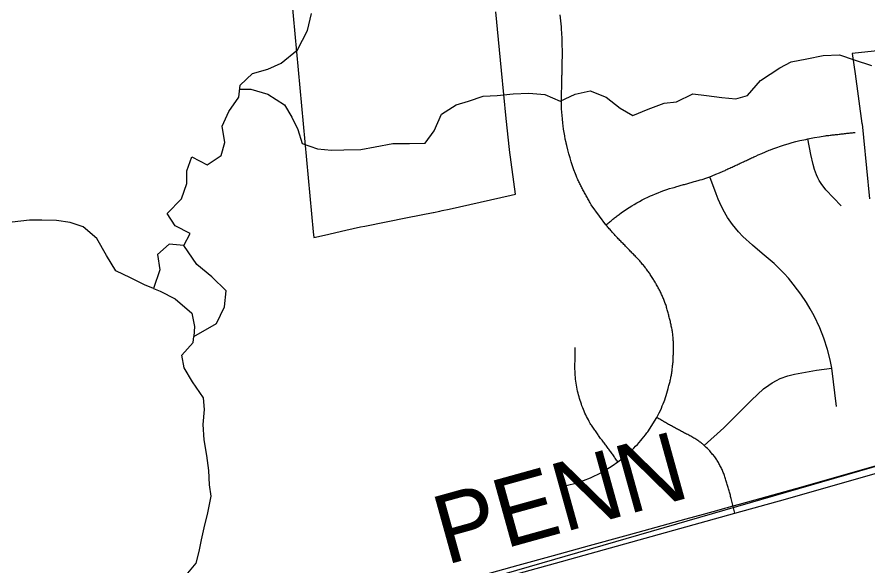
# Model space of a CAD drawing. Extents: x 114843 to 284848, y 317643 to 566895.
# Drawn here: x 147045 to 150759, y 498010 to 500404 of the extents above; entities that cross this region are included whole.
import ezdxf

# ---------------------------------------------------------------- set-up
doc = ezdxf.new("R2010")
doc.units = 0
for name, color, linetype in [('GM_X_City_Street', 7, 'Continuous'), ('GM_X_Corporation', 7, 'Continuous'), ('GM_X_County_Road', 7, 'Continuous'), ('GM_X_County_Road_Text', 7, 'Continuous'), ('GM_X_Minor_River', 7, 'Continuous'), ('GM_X_Rail_Line', 7, 'Continuous')]:
    doc.layers.add(name, color=color, linetype=linetype)

msp = doc.modelspace()

# ---------------------------------------------------------------- linework, layer by layer
at = {"layer": 'GM_X_City_Street'}
for points in [[(149428.6, 498357.3), (149478.1, 498370), (149517, 498382.5), (149548.3, 498394.6), (149595.1, 498417.6), (149642.2, 498445.9), (149667.4, 498463.6), (149672.9, 498467.7), (149682.7, 498475.4), (149692.4, 498483.2), (149702, 498491.3), (149709.4, 498497.6), (149713.5, 498501.3), (149721.5, 498508.7), (149729.3, 498516.3), (149737.1, 498524), (149744.6, 498531.9), (149752.1, 498539.9), (149759.4, 498548), (149766.6, 498556.2), (149773.6, 498564.5), (149780.5, 498573), (149787.2, 498581.6), (149793.8, 498590.3), (149797.5, 498595.4), (149837.3, 498656.9), (149843.1, 498668.4), (149847.9, 498678), (149852.4, 498687.7), (149856.8, 498697.6), (149861, 498707.5), (149865.1, 498717.4), (149868.9, 498727.5), (149871.7, 498735), (149874.8, 498743.9), (149878, 498753.8), (149881.1, 498763.8), (149884, 498773.8), (149886.7, 498783.9), (149888.7, 498791.7), (149889.8, 498796.3), (149891, 498800.8), (149892.2, 498805.4), (149893.4, 498809.9), (149894.6, 498814.5), (149895.6, 498819), (149896.7, 498823.6), (149897.7, 498828.1), (149898.7, 498832.7), (149899.6, 498837.4), (149900.5, 498842.1), (149901.4, 498846.8), (149902.1, 498851.3), (149902.7, 498855.9), (149903.4, 498860.5), (149903.9, 498865.2), (149904.5, 498870), (149905.1, 498874.7), (149905.6, 498879.5), (149906.2, 498884.2), (149906.7, 498888.9), (149907.2, 498893.6), (149907.8, 498898.3), (149908.3, 498903), (149908.4, 498907.8), (149908.6, 498912.6), (149908.8, 498917.4), (149908.9, 498922.2), (149909.1, 498927), (149909.2, 498931.8), (149909.4, 498936.6), (149909.5, 498941.4), (149909.7, 498946.2), (149909.8, 498951), (149909.9, 498955.8), (149909.9, 498960.5), (149909.8, 498965.2), (149909.8, 498969.9), (149909.8, 498974.7), (149909.7, 498979.4), (149909.7, 498984.1), (149909.5, 498988.9), (149909.1, 498993.7), (149908.7, 498998.5), (149908.3, 499003.4), (149907.9, 499008.2), (149907.4, 499013), (149907, 499017.9), (149906.6, 499022.7), (149905.8, 499027.5), (149905, 499032.2), (149904.2, 499037), (149903.4, 499041.7), (149902.4, 499046.5), (149901.4, 499051.3), (149900.3, 499056.2), (149899.3, 499061), (149898.3, 499065.8), (149897.2, 499070.7), (149896.2, 499075.5), (149895.1, 499080.3), (149893.9, 499085), (149892.6, 499089.8), (149891.3, 499094.5), (149890.1, 499099.2), (149888.8, 499103.9), (149887.5, 499108.6), (149886.3, 499113.3), (149885, 499118), (149883.7, 499122.7), (149882.4, 499127.5), (149881.2, 499132.2), (149879.9, 499136.9), (149878.6, 499141.6), (149877.2, 499146.2), (149875.7, 499150.6), (149874.2, 499155), (149872.6, 499159.4), (149871, 499163.6), (149869.2, 499167.8), (149867.5, 499171.9), (149865.8, 499176.1), (149863.9, 499180.3), (149861.9, 499184.7), (149860, 499189), (149858, 499193.4), (149856, 499197.7), (149854, 499202.1), (149852, 499206.4), (149850, 499210.8), (149847.7, 499215), (149845.5, 499219.2), (149843.2, 499223.4), (149840.8, 499227.6), (149838.6, 499231.9), (149836.3, 499235.8), (149834, 499239.8), (149831.7, 499243.8), (149829.5, 499247.7), (149827.2, 499251.7), (149824.7, 499255.8), (149822, 499259.9), (149819.4, 499264), (149816.7, 499268.2), (149814, 499272.3), (149811.3, 499276.4), (149808.6, 499280.6), (149806, 499284.7), (149803.3, 499288.7), (149800.5, 499292.4), (149797.8, 499296.2), (149795, 499300), (149792.3, 499303.6), (149789.7, 499307.1), (149787, 499310.6), (149784.3, 499314.1), (149781.4, 499317.7), (149778.4, 499321.5), (149775.3, 499325.3), (149772.2, 499329.1), (149769.1, 499332.9), (149766, 499336.6), (149762.9, 499340.4), (149759.4, 499344), (149756, 499347.6), (149752.5, 499351.2), (149749, 499354.7), (149745.5, 499358.3), (149742.1, 499361.9), (149738.6, 499365.5), (149735.1, 499369.1), (149731.6, 499372.7), (149728.2, 499376.2), (149724.7, 499379.8), (149721.2, 499383.4), (149717.7, 499387), (149714.3, 499390.6), (149710.8, 499394.2), (149707.3, 499397.7), (149703.9, 499401.3), (149700.4, 499404.9), (149696.9, 499408.5), (149693.4, 499412.1), (149690, 499415.7), (149686.5, 499419.2), (149683, 499422.8), (149679.5, 499426.4), (149676.1, 499430), (149672.6, 499433.6), (149669.1, 499437.2), (149665.6, 499440.7), (149662.2, 499444.3), (149658.7, 499447.9), (149655.2, 499451.5), (149652, 499455.2), (149648.8, 499458.8), (149645.6, 499462.5), (149642.4, 499466.2), (149639.2, 499469.9), (149636, 499473.5), (149632.8, 499477.2), (149629.6, 499480.9), (149626.4, 499484.5), (149623.2, 499488.2), (149620, 499491.9), (149615.2, 499497.4), (149587.2, 499535.6), (149551, 499584.9), (149546.2, 499593.6), (149543.8, 499598), (149541.4, 499602.4), (149538.9, 499606.8), (149536.5, 499611.1), (149534.1, 499615.5), (149531.7, 499619.9), (149529.3, 499624.2), (149526.9, 499628.6), (149524.4, 499633), (149522, 499637.3), (149519.6, 499641.7), (149517.2, 499646.1), (149514.8, 499650.4), (149512.4, 499654.8), (149509.9, 499659.2), (149507.7, 499663.6), (149505.6, 499668), (149503.5, 499672.5), (149501.4, 499676.9), (149499.2, 499681.3), (149497.1, 499685.8), (149495, 499690.2), (149492.9, 499694.6), (149490.8, 499699.1), (149488.7, 499703.5), (149486.6, 499707.9), (149484.5, 499712.4), (149481.8, 499719.7), (149475.4, 499737.1), (149469.4, 499754.6), (149463.7, 499772.2), (149458.4, 499789.9), (149453.3, 499807.7), (149448.5, 499825.6), (149444.1, 499843.6), (149441.7, 499853.5), (149440.9, 499857.3), (149437.8, 499871.8), (149435, 499886.3), (149432.5, 499901), (149430.2, 499915.6), (149428.1, 499930.3), (149426.7, 499941.9), (149424.8, 499959.8), (149423.5, 499974.6), (149422.5, 499989.4), (149421.7, 500004.2), (149421.2, 500019), (149421, 500033.8), (149421, 500048.7), (149421.2, 500059.3), (149421.3, 500064.2), (149421.4, 500069.2), (149421.5, 500074.1), (149421.6, 500079.1), (149421.7, 500084.1), (149421.9, 500089), (149422, 500094), (149422.1, 500099), (149422.2, 500103.9), (149422.3, 500108.9), (149422.4, 500113.8), (149422.5, 500118.8), (149422.6, 500123.8), (149422.7, 500128.7), (149422.9, 500133.7), (149423, 500138.6), (149423.1, 500143.6), (149423.2, 500148.6), (149423.3, 500153.5), (149423.4, 500158.5), (149423.5, 500163.5), (149423.6, 500168.4), (149423.7, 500173.4), (149423.9, 500178.3), (149424, 500183.3), (149424.1, 500188.3), (149424.2, 500193.2), (149424.3, 500197.9), (149424.4, 500202.5), (149424.5, 500207.2), (149424.6, 500211.8), (149424.9, 500230.5), (149424.9, 500256.7), (149424.5, 500282.9), (149423.6, 500309), (149422.3, 500335.2), (149421.3, 500350.4), (149420.5, 500361.3), (149418.3, 500387.4), (149415.6, 500413.4)], [(149615.2, 499497.4), (149619, 499500.5), (149622.8, 499503.5), (149626.6, 499506.6), (149630.4, 499509.7), (149634.2, 499512.7), (149638, 499515.8), (149641.8, 499518.9), (149645.5, 499521.9), (149649.3, 499525), (149653.1, 499528.1), (149656.9, 499531.1), (149660.7, 499534.2), (149664.5, 499537.3), (149672.8, 499543.5), (149683.5, 499551.2), (149694.3, 499558.8), (149705.3, 499566.2), (149716.4, 499573.3), (149727.6, 499580.3), (149738.9, 499587.1), (149750.3, 499593.7), (149761.9, 499600.1), (149773.6, 499606.3), (149785.3, 499612.2), (149797.2, 499618), (149809.2, 499623.6), (149817.8, 499627.4), (149831.3, 499633.1), (149843.4, 499638), (149855.7, 499642.7), (149868, 499647.2), (149880.4, 499651.4), (149892.9, 499655.5), (149905.4, 499659.3), (149912.5, 499661.3), (149916.6, 499662.5), (149920.7, 499663.7), (149925.1, 499664.9), (149929.8, 499666.3), (149934.5, 499667.6), (149939.3, 499668.9), (149944, 499670.3), (149948.7, 499671.6), (149953.4, 499673), (149958.1, 499674.3), (149962.8, 499675.6), (149967.5, 499677), (149972.2, 499678.3), (149976.9, 499679.7), (149981.7, 499681), (149986.4, 499682.3), (149991.1, 499683.7), (149995.8, 499685), (150000.5, 499686.4), (150007.6, 499688.4), (150012.3, 499689.7), (150017, 499691.1), (150026.4, 499693.8), (150034.4, 499696.2), (150038.9, 499697.6), (150051.4, 499701.6), (150063.8, 499705.9), (150067.7, 499707.3), (150078.9, 499711.6), (150095, 499718.1), (150111, 499724.8), (150126.9, 499731.9), (150134.6, 499735.4), (150138.9, 499737.4), (150143.2, 499739.4), (150147.5, 499741.4), (150151.8, 499743.4), (150156.2, 499745.4), (150160.7, 499747.5), (150165.2, 499749.6), (150169.7, 499751.7), (150174.2, 499753.8), (150178.7, 499755.9), (150183.2, 499758), (150187.7, 499760.1), (150192.2, 499762.2), (150196.8, 499764.3), (150201.3, 499766.4), (150205.8, 499768.5), (150210.3, 499770.6), (150214.8, 499772.7), (150219.3, 499774.8), (150223.8, 499776.9), (150228.3, 499779), (150232.8, 499781.1), (150237.4, 499783.2), (150241.9, 499785.3), (150246.4, 499787.4), (150250.9, 499789.5), (150255.4, 499791.6), (150259.9, 499793.7), (150264.4, 499795.8), (150268.9, 499797.9), (150279, 499802.5), (150294.9, 499809.6), (150311.1, 499816.4), (150327.3, 499822.9), (150333.8, 499825.5), (150343.6, 499829.2), (150360.1, 499835.2), (150376.7, 499840.8), (150393.8, 499846.4), (150410.4, 499851.4), (150427.2, 499856.2), (150444, 499860.7), (150460.9, 499864.9), (150477.9, 499868.8), (150486.8, 499870.7), (150495.8, 499872.6), (150503.4, 499874.2), (150525.5, 499878.4), (150547.6, 499882.3), (150569.9, 499885.8), (150573.3, 499886.3), (150578.2, 499886.9), (150583.1, 499887.4), (150588, 499888), (150592.9, 499888.5), (150597.8, 499889.1), (150602.7, 499889.7), (150607.6, 499890.2), (150612.5, 499890.8), (150617.4, 499891.3), (150622.3, 499891.9), (150627.2, 499892.4), (150632.1, 499893), (150637, 499893.6), (150641.9, 499894.1), (150646.8, 499894.7), (150651.7, 499895.2), (150656.6, 499895.8), (150661.5, 499896.4), (150666.4, 499896.9), (150671.3, 499897.5), (150676.2, 499898), (150681.1, 499898.6), (150686, 499899.2), (150690.9, 499899.7), (150695.8, 499900.3), (150703.2, 499901.1)], [(150641.7, 499580), (150574.5, 499650.5), (150553.6, 499677.9), (150545.7, 499690.4), (150539.7, 499703.2), (150533.7, 499716.2), (150524.9, 499739.1), (150519.2, 499760.5), (150509.1, 499805), (150495.8, 499872.6)], [(150621.4, 498704.8), (150600.3, 498872.5), (150592.9, 498909.2), (150582.2, 498954.4), (150566.1, 499003.6), (150547.8, 499049.1), (150523.7, 499100.2), (150506.9, 499131.6), (150490.2, 499158.9), (150465.2, 499195.8), (150451.5, 499214.4), (150432.2, 499239.3), (150411.4, 499264.8), (150392.8, 499285.1), (150374.1, 499304.9), (150349.4, 499328.4), (150297.3, 499372.6), (150254.9, 499408.6), (150213.1, 499446.3), (150193.4, 499467.5), (150167.7, 499499.2), (150146.2, 499529.9), (150126.4, 499563.7), (150111.4, 499593.1), (150104.5, 499610), (150095.6, 499632.9), (150067.7, 499707.3)], [(149667.4, 498463.6), (149664.5, 498467.5), (149661.7, 498471.5), (149658.8, 498475.4), (149656, 498479.3), (149653.1, 498483.3), (149650.3, 498487.2), (149647.4, 498491.2), (149644.5, 498495.1), (149641.7, 498499.1), (149638.8, 498503), (149636, 498506.9), (149633.1, 498510.9), (149630.2, 498514.8), (149627.3, 498518.8), (149624.4, 498522.7), (149621.4, 498526.7), (149618.5, 498530.6), (149615.5, 498534.6), (149612.6, 498538.5), (149609.6, 498542.5), (149606.7, 498546.4), (149603.8, 498550.3), (149600.8, 498554.3), (149597.9, 498558.2), (149594.9, 498562.2), (149592, 498566.1), (149589, 498570.1), (149586.1, 498574), (149583.2, 498578.1), (149580.4, 498582.2), (149577.6, 498586.3), (149574.8, 498590.4), (149572, 498594.5), (149569.2, 498598.6), (149566.4, 498602.7), (149563.6, 498606.9), (149560.8, 498611), (149558, 498615.1), (149555.2, 498619.2), (149552.3, 498623.3), (149549.5, 498627.4), (149546.7, 498631.5), (149542.4, 498639.1), (149538.3, 498646.5), (149534.4, 498653.9), (149530.6, 498661.4), (149526.9, 498668.9), (149523.3, 498676.6), (149519.9, 498684.2), (149516.7, 498692), (149513.5, 498699.8), (149510.5, 498707.6), (149507.7, 498715.5), (149504.9, 498723.5), (149502.3, 498731.5), (149499.9, 498739.5), (149497.6, 498747.6), (149495.4, 498755.7), (149493.4, 498763.8), (149491.4, 498772.4), (149489.6, 498781), (149488, 498789.6), (149486.5, 498798.2), (149485.1, 498806.9), (149483.9, 498815.6), (149482.8, 498824.3), (149481.9, 498833), (149481.2, 498841.7), (149480.6, 498850.5), (149480.1, 498859.2), (149479.8, 498868), (149479.7, 498875), (149479.8, 498880), (149479.9, 498885), (149479.9, 498889.9), (149480, 498894.9), (149480.1, 498899.9), (149480.1, 498904.9), (149480.2, 498909.8), (149480.3, 498914.8), (149480.4, 498919.8), (149480.4, 498924.8), (149480.5, 498929.7), (149480.6, 498934.7), (149480.6, 498939.7), (149480.7, 498944.7), (149480.8, 498949.6), (149480.9, 498954.6), (149481, 498962.1)], [(150044, 498534.9), (150128.9, 498612.3), (150250.2, 498732.3), (150301.9, 498781.6), (150325.4, 498797.7), (150340.3, 498807.8), (150358.6, 498818.2), (150376, 498827.4), (150408.1, 498838.8), (150438.4, 498846.2), (150533.8, 498863.1), (150600.3, 498872.5)], [(150177.7, 498239.9), (150161.7, 498303.7), (150160.5, 498308.4), (150159.2, 498313.2), (150158, 498317.9), (150156.7, 498322.7), (150155.3, 498327.5), (150153.9, 498332.2), (150152.4, 498337), (150151, 498341.7), (150149.5, 498346.5), (150148.1, 498351.2), (150146.7, 498356), (150145.2, 498360.7), (150143.8, 498365.5), (150142.4, 498370.2), (150140.9, 498375), (150139.5, 498379.7), (150138, 498384.5), (150136.6, 498389.2), (150135.2, 498394), (150133.7, 498398.8), (150132.3, 498403.5), (150130.6, 498408), (150129, 498412.6), (150127.3, 498417.1), (150125.7, 498421.6), (150124, 498426.2), (150122, 498430.6), (150119.7, 498435.1), (150117.4, 498439.5), (150115.1, 498443.9), (150112.7, 498448.3), (150110.4, 498452.7), (150108, 498456.8), (150105.6, 498460.9), (150103.1, 498465), (150100.7, 498469.1), (150098.3, 498473.2), (150095.9, 498477.3), (150093.1, 498481.2), (150090, 498485), (150086.8, 498488.7), (150083.7, 498492.5), (150080.5, 498496.2), (150077.4, 498500), (150074.2, 498503.7), (150071.1, 498507.5), (150068, 498511.2), (150064.8, 498515), (150061.7, 498518.7), (150058.7, 498521.6), (150053.1, 498526.9), (150047.3, 498532), (150044, 498534.9), (150039.2, 498539.2), (150036.2, 498541.7), (150033.1, 498544.3), (150029.9, 498546.7), (150026.7, 498549.1), (150023.5, 498551.5), (150020.2, 498553.8), (150016.3, 498556.5), (150012, 498559.4), (150007.7, 498562.2), (150003.3, 498564.9), (149998.9, 498567.6), (149994.5, 498570.2), (149990, 498572.7), (149985.4, 498575.1), (149980.5, 498577.7), (149976.1, 498580.1), (149971.7, 498582.4), (149967.3, 498584.8), (149962.8, 498587.2), (149958.4, 498589.5), (149954, 498591.9), (149949.6, 498594.3), (149945.2, 498596.6), (149940.8, 498599), (149936.4, 498601.3), (149932, 498603.7), (149927.6, 498606.1), (149923.2, 498608.4), (149918.8, 498610.8), (149914.4, 498613.1), (149910, 498615.5), (149905.6, 498617.9), (149901.2, 498620.2), (149896.8, 498622.6), (149892.4, 498624.9), (149887.9, 498627.3), (149883.7, 498629.8), (149879.5, 498632.2), (149875.3, 498634.7), (149871.1, 498637.2), (149866.8, 498639.6), (149862.6, 498642.1), (149858.4, 498644.6), (149854.2, 498647), (149849.9, 498649.5), (149845.7, 498652), (149841.5, 498654.4), (149837.3, 498656.9)]]:
    msp.add_lwpolyline(points, dxfattribs=at)
at = {"layer": 'GM_X_Corporation'}
for points in [[(148192.3, 501038.6), (148337.7, 499467.1), (148340, 499442.1), (148387.5, 499452.9), (148480.5, 499474.1), (148543.4, 499488.5), (148562.3, 499492.2), (148655.5, 499510.8), (148748.7, 499529.3), (148860.6, 499551.5), (148863, 499552), (148890.6, 499557.9), (148900.8, 499560), (148930.7, 499566.7), (149201.5, 499627.2), (149220.3, 499631.4), (149193.8, 499825.1), (149193.7, 499826.2), (149180.2, 499962), (149159.5, 500171.6), (149146, 500306.8), (149134.2, 500426.2)], [(152040.3, 500388), (150689.6, 500245), (150701.9, 500156.8), (150732.2, 499939.6), (150732.5, 499938), (150738.5, 499878.7), (150738.5, 499878.3), (150765.7, 499610.6)], [(150881.1, 498470.9), (150447.6, 498347.2), (150264.1, 498296.5), (150206, 498280.4), (150202.4, 498279.4), (150163.3, 498268.6), (150144.4, 498263.4), (150131.7, 498259.9), (150107.6, 498253.2), (150039.1, 498234.3), (149963.5, 498213.5), (149754.9, 498156), (149696.2, 498139.7), (149541.6, 498097.1), (149385.3, 498053.9), (149230.4, 498011.1), (149079.3, 497969.3)]]:
    msp.add_lwpolyline(points, dxfattribs=at)
at = {"layer": 'GM_X_County_Road'}
msp.add_lwpolyline([(148926.9, 497892.2), (149394.9, 498021.8), (150177.7, 498239.9), (150398.9, 498300.9), (150821.1, 498421), (151195.4, 498525.5), (151781.3, 498668), (153468.6, 499139.7), (153569.3, 499166.1), (153635.1, 499178.9), (153749.3, 499196.1), (154773.8, 499311.9), (155499, 499395.4), (156000.5, 499450.7), (156407.6, 499493.9), (156510, 499508), (156706.7, 499540.9), (156952.3, 499591.2), (158003.1, 499786.3), (158602.5, 499913)], dxfattribs=at)
at = {"layer": 'GM_X_Minor_River'}
for points in [[(147773.3, 499407.3), (147801.2, 499459.5), (147735.1, 499493.4), (147701, 499547.4), (147762.8, 499611.7), (147786.6, 499677.8), (147786.5, 499733.9), (147808.4, 499794.1), (147874.4, 499760.1), (147936.3, 499800.3), (147952.1, 499856.5), (147940, 499928.6), (147969.8, 499992.7), (148013.6, 500054.9), (148019.5, 500107), (148073.4, 500157.2), (148139.3, 500177.4), (148197.2, 500203.6), (148269, 500261.8), (148312.8, 500346.1), (148330.6, 500420.2)], [(148017.5, 500089.3), (148065.5, 500089.1), (148139.5, 500067.2), (148211.6, 500021.3), (148243.7, 499967.3), (148269.8, 499913.2), (148290, 499853.2), (148356, 499829.3), (148418, 499823.4), (148471.9, 499825.5), (148545.9, 499825.7), (148607.8, 499837.8), (148685.7, 499852), (148757.7, 499852.2), (148825.6, 499854.3), (148865.5, 499908.5), (148897.3, 499980.7), (148961.2, 500020.9), (149015.1, 500037), (149079, 500059.2), (149141, 500061.4), (149210.9, 500069.5), (149278.8, 500071.7), (149348.8, 500065.8), (149414.8, 500037.9), (149480.7, 500068.1), (149546.7, 500082.3), (149616.7, 500054.4), (149676.7, 500006.4), (149732.8, 499974.5), (149798.7, 500002.7), (149868.6, 500028.9), (149922.5, 500035), (149994.4, 500069.3), (150054.4, 500061.4), (150120.4, 500053.5), (150182.3, 500047.6), (150232.3, 500061.8), (150290.1, 500128), (150373.9, 500182.3), (150423.8, 500208.5), (150491.7, 500222.6), (150563.6, 500236.8), (150633.6, 500239), (150697.6, 500217.1), (150773.6, 500193.2)], [(147641.1, 499220.6), (147601.8, 499236.7), (147539.8, 499266.6), (147475.7, 499296.5), (147435.6, 499364.6), (147393.4, 499438.6), (147333.4, 499488.6), (147277.3, 499508.5), (147217.4, 499516.4), (147153.4, 499518.2), (147099.4, 499518.1), (147023.5, 499509.9)], [(147773.3, 499407.3), (147709.3, 499413.2), (147657.4, 499369), (147667.6, 499300.9), (147641.1, 499220.6)], [(147816.4, 499010.8), (147916, 499067.1), (147949.8, 499139.3), (147957.7, 499209.4), (147895.5, 499271.4), (147829.5, 499325.3), (147773.3, 499407.3)], [(147641.1, 499220.6), (147669.8, 499208.8), (147735.9, 499174.9), (147808, 499112.9), (147820.1, 499054.8), (147816.4, 499010.8)], [(147857.1, 498626.2), (147862.9, 498692.3), (147858.8, 498742.4), (147810.7, 498812.4), (147774.5, 498874.4), (147764.4, 498928.5), (147814.3, 498984.7), (147816.4, 499010.8)], [(147782.7, 497968.9), (147826.5, 498021.1), (147840.4, 498073.2), (147850.2, 498123.3), (147862.1, 498175.5), (147878, 498241.6), (147891.8, 498313.7), (147885.7, 498363.8), (147881.5, 498425.9), (147873.4, 498492), (147861.2, 498560.1), (147857.1, 498626.2)]]:
    msp.add_lwpolyline(points, dxfattribs=at)
at = {"layer": 'GM_X_Rail_Line'}
msp.add_lwpolyline([(136398.8, 494453.1), (140952, 495722), (143976.1, 496545.1), (146763.6, 497315.9), (148694.2, 497837.6), (152375.8, 498902.9), (154825.9, 499582.3), (157766, 500399.1), (159849, 501000.3), (164489.1, 502309.7), (165642.2, 502633), (167084.2, 502994.6)], dxfattribs=at)

# ---------------------------------------------------------------- texts
at = {"layer": 'GM_X_County_Road_Text'}
msp.add_text('PENN', height=300, rotation=15.5287, dxfattribs=at).set_placement((148916.5, 498013.2))

doc.saveas('drawing.dxf')
